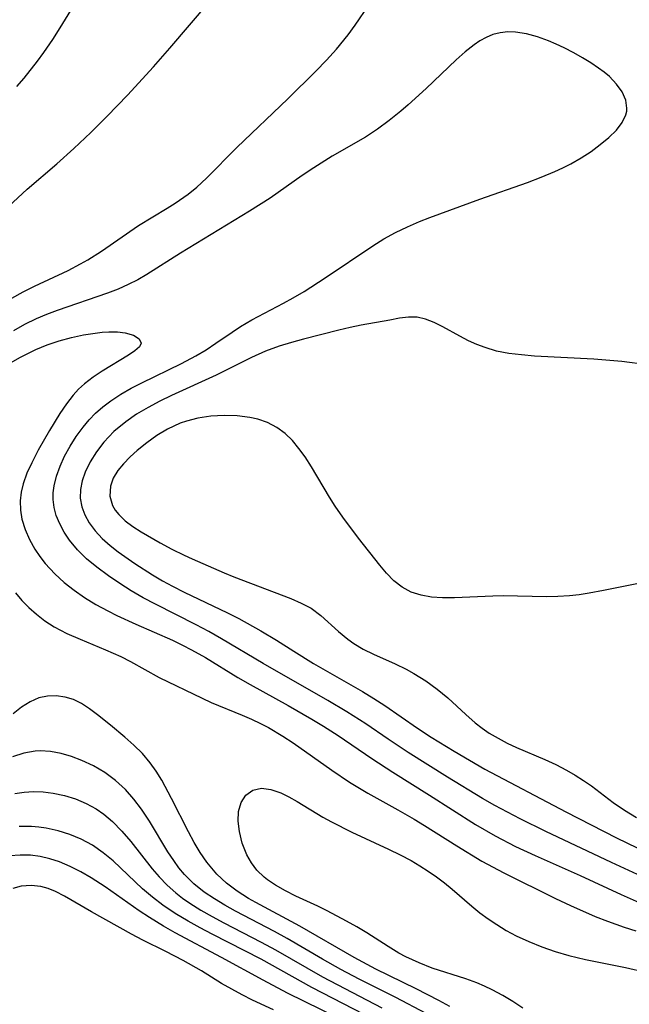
# Model space of a CAD drawing. Header units: metres. Extents: x 1073367 to 1082519, y 1569854 to 1574957.
# Tile 941 of 1056: x 1079137 to 1079216, y 1573398 to 1573526. Entities that reach past the tile are written whole.
import ezdxf

# ---------------------------------------------------------------- set-up
doc = ezdxf.new("R2010")
doc.units = ezdxf.units.M
doc.layers.add('CGG_CurvaNivelLidar_v1', color=253, linetype='Continuous', lineweight=30)

msp = doc.modelspace()

# ---------------------------------------------------------------- linework, layer by layer
at = {"layer": 'CGG_CurvaNivelLidar_v1'}
for p, q in [((1079142.0779, 1573525.0266, 72.5), (1079145.6732, 1573530.9229, 72.5)), ((1079156.3866, 1573522.3872, 72), (1079161.5053, 1573528.3784, 72)), ((1079180.516, 1573525.3977, 71.5), (1079182.2576, 1573527.9862, 71.5)), ((1079179.5854, 1573524.1426, 71.5), (1079180.516, 1573525.3977, 71.5)), ((1079141.1243, 1573523.5361, 72.5), (1079142.0779, 1573525.0266, 72.5)), ((1079178.0587, 1573522.2879, 71.5), (1079179.5854, 1573524.1426, 71.5)), ((1079198.4237, 1573524.1732, 71), (1079197.527, 1573523.7977, 71)), ((1079199.3512, 1573524.4164, 71), (1079198.4237, 1573524.1732, 71)), ((1079200.3501, 1573524.5167, 71), (1079199.3512, 1573524.4164, 71)), ((1079201.3741, 1573524.4788, 71), (1079200.3501, 1573524.5167, 71)), ((1079202.7804, 1573524.2499, 71), (1079201.3741, 1573524.4788, 71)), ((1079204.2069, 1573523.8578, 71), (1079202.7804, 1573524.2499, 71)), ((1079205.6396, 1573523.3372, 71), (1079204.2069, 1573523.8578, 71)), ((1079139.9582, 1573521.8299, 72.5), (1079141.1243, 1573523.5361, 72.5)), ((1079195.9709, 1573522.8378, 71), (1079194.7952, 1573521.9107, 71)), ((1079196.7393, 1573523.3565, 71), (1079195.9709, 1573522.8378, 71)), ((1079197.527, 1573523.7977, 71), (1079196.7393, 1573523.3565, 71)), ((1079206.663, 1573522.9002, 71), (1079205.6396, 1573523.3372, 71)), ((1079207.6784, 1573522.4223, 71), (1079206.663, 1573522.9002, 71)), ((1079139.1467, 1573520.7148, 72.5), (1079139.9582, 1573521.8299, 72.5)), ((1079154.2658, 1573519.9813, 72), (1079156.3866, 1573522.3872, 72)), ((1079176.7466, 1573520.8364, 71.5), (1079178.0587, 1573522.2879, 71.5)), ((1079194.7952, 1573521.9107, 71), (1079193.6335, 1573520.8802, 71)), ((1079208.9365, 1573521.7784, 71), (1079207.6784, 1573522.4223, 71)), ((1079210.0664, 1573521.1526, 71), (1079208.9365, 1573521.7784, 71)), ((1079137.399, 1573518.4993, 72.5), (1079139.1467, 1573520.7148, 72.5)), ((1079175.3903, 1573519.4203, 71.5), (1079176.7466, 1573520.8364, 71.5)), ((1079193.6335, 1573520.8802, 71), (1079189.7375, 1573517.1569, 71)), ((1079211.1552, 1573520.4978, 71), (1079210.0664, 1573521.1526, 71)), ((1079212.1856, 1573519.8136, 71), (1079211.1552, 1573520.4978, 71)), ((1079150.8474, 1573516.2717, 72), (1079154.2658, 1573519.9813, 72)), ((1079171.7416, 1573515.7935, 71.5), (1079175.3903, 1573519.4203, 71.5)), ((1079212.9142, 1573519.2735, 71), (1079212.1856, 1573519.8136, 71)), ((1079213.5849, 1573518.7069, 71), (1079212.9142, 1573519.2735, 71)), ((1079136.4615, 1573517.404, 72.5), (1079137.399, 1573518.4993, 72.5)), ((1079214.5153, 1573517.7272, 71), (1079213.5849, 1573518.7069, 71)), ((1079215.2343, 1573516.6895, 71), (1079214.5153, 1573517.7272, 71)), ((1079148.2264, 1573513.5484, 72), (1079150.8474, 1573516.2717, 72)), ((1079189.7375, 1573517.1569, 71), (1079187.4067, 1573515.0207, 71)), ((1079215.7044, 1573515.6249, 71), (1079215.2343, 1573516.6895, 71)), ((1079165.0844, 1573509.4532, 71.5), (1079171.7416, 1573515.7935, 71.5)), ((1079187.4067, 1573515.0207, 71), (1079186.4272, 1573514.1789, 71)), ((1079215.8722, 1573514.5626, 71), (1079215.7044, 1573515.6249, 71)), ((1079186.4272, 1573514.1789, 71), (1079184.9413, 1573512.982, 71)), ((1079215.2596, 1573512.7124, 71), (1079215.7431, 1573513.7284, 71)), ((1079215.7431, 1573513.7284, 71), (1079215.8445, 1573514.18, 71)), ((1079215.8445, 1573514.18, 71), (1079215.8722, 1573514.5626, 71)), ((1079146.0868, 1573511.4101, 72), (1079148.2264, 1573513.5484, 72)), ((1079184.9413, 1573512.982, 71), (1079183.4131, 1573511.8568, 71)), ((1079214.4969, 1573511.7284, 71), (1079215.2596, 1573512.7124, 71)), ((1079143.8944, 1573509.3282, 72), (1079146.0868, 1573511.4101, 72)), ((1079183.4131, 1573511.8568, 71), (1079181.8401, 1573510.8186, 71)), ((1079213.5248, 1573510.7708, 71), (1079214.4969, 1573511.7284, 71)), ((1079181.8401, 1573510.8186, 71), (1079177.5131, 1573508.3185, 71)), ((1079211.2057, 1573508.957, 71), (1079212.3979, 1573509.8353, 71)), ((1079212.3979, 1573509.8353, 71), (1079213.5248, 1573510.7708, 71)), ((1079141.6659, 1573507.3511, 72), (1079143.8944, 1573509.3282, 72)), ((1079161.1242, 1573505.4485, 71.5), (1079165.0844, 1573509.4532, 71.5)), ((1079209.9264, 1573508.1139, 71), (1079211.2057, 1573508.957, 71)), ((1079137.8193, 1573504.0308, 72), (1079141.6659, 1573507.3511, 72)), ((1079177.5131, 1573508.3185, 71), (1079175.1234, 1573506.826, 71)), ((1079207.5466, 1573506.8012, 71), (1079208.5692, 1573507.3254, 71)), ((1079208.5692, 1573507.3254, 71), (1079209.9264, 1573508.1139, 71)), ((1079175.1234, 1573506.826, 71), (1079173.611, 1573505.8019, 71)), ((1079204.7215, 1573505.5797, 71), (1079206.4926, 1573506.3125, 71)), ((1079206.4926, 1573506.3125, 71), (1079207.5466, 1573506.8012, 71)), ((1079159.8835, 1573504.3078, 71.5), (1079161.1242, 1573505.4485, 71.5)), ((1079173.611, 1573505.8019, 71), (1079169.442, 1573502.8702, 71)), ((1079196.72, 1573502.7249, 71), (1079202.9086, 1573504.9033, 71)), ((1079202.9086, 1573504.9033, 71), (1079204.7215, 1573505.5797, 71)), ((1079135.3639, 1573501.754, 72), (1079137.8193, 1573504.0308, 72)), ((1079157.0506, 1573502.1886, 71.5), (1079158.7482, 1573503.3879, 71.5)), ((1079158.7482, 1573503.3879, 71.5), (1079159.8835, 1573504.3078, 71.5)), ((1079156.0368, 1573501.5419, 71.5), (1079157.0506, 1573502.1886, 71.5)), ((1079169.442, 1573502.8702, 71), (1079166.753, 1573501.1637, 71)), ((1079190.1991, 1573500.345, 71), (1079196.72, 1573502.7249, 71)), ((1079152.3131, 1573499.2861, 71.5), (1079156.0368, 1573501.5419, 71.5)), ((1079166.753, 1573501.1637, 71), (1079157.7518, 1573495.6846, 71)), ((1079187.2875, 1573499.1364, 71), (1079188.8629, 1573499.8247, 71)), ((1079188.8629, 1573499.8247, 71), (1079190.1991, 1573500.345, 71)), ((1079147.477, 1573495.9677, 71.5), (1079152.3131, 1573499.2861, 71.5)), ((1079184.2443, 1573497.5441, 71), (1079185.7469, 1573498.3759, 71)), ((1079185.7469, 1573498.3759, 71), (1079187.2875, 1573499.1364, 71)), ((1079182.7876, 1573496.6477, 71), (1079184.2443, 1573497.5441, 71)), ((1079145.707, 1573494.8492, 71.5), (1079147.477, 1573495.9677, 71.5)), ((1079157.7518, 1573495.6846, 71), (1079153.3915, 1573492.9279, 71)), ((1079176.6057, 1573492.4638, 71), (1079182.7876, 1573496.6477, 71)), ((1079144.7308, 1573494.2861, 71.5), (1079145.707, 1573494.8492, 71.5)), ((1079138.7794, 1573491.4059, 71.5), (1079143.1279, 1573493.4544, 71.5)), ((1079143.1279, 1573493.4544, 71.5), (1079144.7308, 1573494.2861, 71.5)), ((1079152.1879, 1573492.2337, 71), (1079150.9566, 1573491.5985, 71)), ((1079153.3915, 1573492.9279, 71), (1079152.1879, 1573492.2337, 71)), ((1079173.837, 1573490.709, 71), (1079176.6057, 1573492.4638, 71)), ((1079135.7954, 1573489.8351, 71.5), (1079137.273, 1573490.6423, 71.5)), ((1079137.273, 1573490.6423, 71.5), (1079138.7794, 1573491.4059, 71.5)), ((1079149.6319, 1573491.0114, 71), (1079148.2763, 1573490.4848, 71)), ((1079150.9566, 1573491.5985, 71), (1079149.6319, 1573491.0114, 71)), ((1079172.4299, 1573489.8851, 71), (1079173.837, 1573490.709, 71)), ((1079148.2763, 1573490.4848, 71), (1079141.6995, 1573488.2278, 71)), ((1079171.1597, 1573489.1866, 71), (1079172.4299, 1573489.8851, 71)), ((1079141.6995, 1573488.2278, 71), (1079140.3286, 1573487.7073, 71)), ((1079167.0612, 1573487.012, 71), (1079171.1597, 1573489.1866, 71)), ((1079138.9823, 1573487.1362, 71), (1079137.4754, 1573486.4001, 71)), ((1079140.3286, 1573487.7073, 71), (1079138.9823, 1573487.1362, 71)), ((1079165.5555, 1573486.1274, 71), (1079167.0612, 1573487.012, 71)), ((1079185.0241, 1573486.969, 71.5), (1079181.2584, 1573486.3168, 71.5)), ((1079186.255, 1573487.2101, 71.5), (1079185.0241, 1573486.969, 71.5)), ((1079187.4209, 1573487.3809, 71.5), (1079186.255, 1573487.2101, 71.5)), ((1079188.5563, 1573487.3736, 71.5), (1079187.4209, 1573487.3809, 71.5)), ((1079189.6502, 1573487.1205, 71.5), (1079188.5563, 1573487.3736, 71.5)), ((1079190.7594, 1573486.671, 71.5), (1079189.6502, 1573487.1205, 71.5)), ((1079191.8971, 1573486.0942, 71.5), (1079190.7594, 1573486.671, 71.5)), ((1079137.4754, 1573486.4001, 71), (1079136.0153, 1573485.5819, 71)), ((1079146.6387, 1573485.2943, 70.5), (1079147.5626, 1573485.3925, 70.5)), ((1079147.5626, 1573485.3925, 70.5), (1079148.4493, 1573485.4455, 70.5)), ((1079148.4493, 1573485.4455, 70.5), (1079149.5567, 1573485.4365, 70.5)), ((1079149.5567, 1573485.4365, 70.5), (1079150.5496, 1573485.3252, 70.5)), ((1079162.3686, 1573483.9609, 71), (1079164.4833, 1573485.4238, 71)), ((1079164.4833, 1573485.4238, 71), (1079165.5555, 1573486.1274, 71)), ((1079178.3592, 1573485.6711, 71.5), (1079173.7892, 1573484.5069, 71.5)), ((1079179.8236, 1573486.0167, 71.5), (1079178.3592, 1573485.6711, 71.5)), ((1079181.2584, 1573486.3168, 71.5), (1079179.8236, 1573486.0167, 71.5)), ((1079194.1017, 1573484.8926, 71.5), (1079191.8971, 1573486.0942, 71.5)), ((1079140.4192, 1573483.7641, 70.5), (1079141.9862, 1573484.2936, 70.5)), ((1079141.9862, 1573484.2936, 70.5), (1079143.5608, 1573484.722, 70.5)), ((1079143.5608, 1573484.722, 70.5), (1079145.1202, 1573485.0557, 70.5)), ((1079145.1202, 1573485.0557, 70.5), (1079146.6387, 1573485.2943, 70.5)), ((1079150.5496, 1573485.3252, 70.5), (1079151.6559, 1573485.0017, 70.5)), ((1079151.6559, 1573485.0017, 70.5), (1079152.3944, 1573484.5325, 70.5)), ((1079152.3944, 1573484.5325, 70.5), (1079152.6452, 1573483.9778, 70.5)), ((1079173.7892, 1573484.5069, 71.5), (1079172.1962, 1573484.0637, 71.5)), ((1079195.2637, 1573484.2965, 71.5), (1079194.1017, 1573484.8926, 71.5)), ((1079196.3123, 1573483.8151, 71.5), (1079195.2637, 1573484.2965, 71.5)), ((1079136.9376, 1573482.1407, 70.5), (1079138.926, 1573483.1429, 70.5)), ((1079138.926, 1573483.1429, 70.5), (1079140.4192, 1573483.7641, 70.5)), ((1079151.8289, 1573482.9607, 70.5), (1079151.0054, 1573482.4063, 70.5)), ((1079152.406, 1573483.4826, 70.5), (1079151.8289, 1573482.9607, 70.5)), ((1079152.6452, 1573483.9778, 70.5), (1079152.406, 1573483.4826, 70.5)), ((1079159.7641, 1573482.327, 71), (1079161.0868, 1573483.121, 71)), ((1079161.0868, 1573483.121, 71), (1079162.3686, 1573483.9609, 71)), ((1079168.8198, 1573482.9149, 71.5), (1079167.0075, 1573482.1131, 71.5)), ((1079170.6133, 1573483.5715, 71.5), (1079168.8198, 1573482.9149, 71.5)), ((1079172.1962, 1573484.0637, 71.5), (1079170.6133, 1573483.5715, 71.5)), ((1079197.3977, 1573483.3916, 71.5), (1079196.3123, 1573483.8151, 71.5)), ((1079198.8948, 1573482.9508, 71.5), (1079197.3977, 1573483.3916, 71.5)), ((1079200.4787, 1573482.6463, 71.5), (1079198.8948, 1573482.9508, 71.5)), ((1079134.1875, 1573480.6436, 70.5), (1079136.9376, 1573482.1407, 70.5)), ((1079151.0054, 1573482.4063, 70.5), (1079147.5725, 1573480.3361, 70.5)), ((1079157.9127, 1573481.3403, 71), (1079159.7641, 1573482.327, 71)), ((1079167.0075, 1573482.1131, 71.5), (1079162.3936, 1573479.8205, 71.5)), ((1079202.1292, 1573482.4401, 71.5), (1079200.4787, 1573482.6463, 71.5)), ((1079203.818, 1573482.3015, 71.5), (1079202.1292, 1573482.4401, 71.5)), ((1079211.5478, 1573481.892, 71.5), (1079203.818, 1573482.3015, 71.5)), ((1079215.1951, 1573481.5807, 71.5), (1079211.5478, 1573481.892, 71.5)), ((1079218.562, 1573481.1526, 71.5), (1079215.1951, 1573481.5807, 71.5)), ((1079147.5725, 1573480.3361, 70.5), (1079146.3802, 1573479.5372, 70.5)), ((1079152.7463, 1573478.8283, 71), (1079157.9127, 1573481.3403, 71)), ((1079146.3802, 1573479.5372, 70.5), (1079145.245, 1573478.6731, 70.5)), ((1079162.3936, 1573479.8205, 71.5), (1079156.5918, 1573477.1776, 71.5)), ((1079144.4636, 1573477.9689, 70.5), (1079143.7765, 1573477.2069, 70.5)), ((1079145.245, 1573478.6731, 70.5), (1079144.4636, 1573477.9689, 70.5)), ((1079149.9957, 1573477.31, 71), (1079151.3504, 1573478.0938, 71)), ((1079151.3504, 1573478.0938, 71), (1079152.7463, 1573478.8283, 71)), ((1079143.7765, 1573477.2069, 70.5), (1079142.9078, 1573476.0675, 70.5)), ((1079147.6676, 1573475.6873, 71), (1079148.6996, 1573476.463, 71)), ((1079148.6996, 1573476.463, 71), (1079149.9957, 1573477.31, 71)), ((1079155.0864, 1573476.439, 71.5), (1079153.5425, 1573475.6086, 71.5)), ((1079156.5918, 1573477.1776, 71.5), (1079155.0864, 1573476.439, 71.5)), ((1079142.9078, 1573476.0675, 70.5), (1079142.0731, 1573474.8283, 70.5)), ((1079146.707, 1573474.8436, 71), (1079147.6676, 1573475.6873, 71)), ((1079153.5425, 1573475.6086, 71.5), (1079152.055, 1573474.715, 71.5)), ((1079142.0731, 1573474.8283, 70.5), (1079140.6971, 1573472.5943, 70.5)), ((1079145.0963, 1573473.0417, 71), (1079145.8695, 1573473.9707, 71)), ((1079145.8695, 1573473.9707, 71), (1079146.707, 1573474.8436, 71)), ((1079152.055, 1573474.715, 71.5), (1079150.6438, 1573473.748, 71.5)), ((1079158.5227, 1573473.8275, 72), (1079157.7116, 1573473.5374, 72)), ((1079160.0094, 1573474.2241, 72), (1079158.5227, 1573473.8275, 72)), ((1079161.7223, 1573474.4841, 72), (1079160.0094, 1573474.2241, 72)), ((1079163.4427, 1573474.5702, 72), (1079161.7223, 1573474.4841, 72)), ((1079165.1418, 1573474.5028, 72), (1079163.4427, 1573474.5702, 72)), ((1079166.7898, 1573474.2885, 72), (1079165.1418, 1573474.5028, 72)), ((1079167.8279, 1573474.0598, 72), (1079166.7898, 1573474.2885, 72)), ((1079169.0989, 1573473.6209, 72), (1079167.8279, 1573474.0598, 72)), ((1079140.6971, 1573472.5943, 70.5), (1079139.2362, 1573470.0243, 70.5)), ((1079144.1998, 1573471.8172, 71), (1079145.0963, 1573473.0417, 71)), ((1079150.6438, 1573473.748, 71.5), (1079149.0808, 1573472.4611, 71.5)), ((1079156.071, 1573472.7764, 72), (1079154.679, 1573471.9352, 72)), ((1079157.7116, 1573473.5374, 72), (1079156.071, 1573472.7764, 72)), ((1079170.2956, 1573472.995, 72), (1079169.0989, 1573473.6209, 72)), ((1079171.393, 1573472.1914, 72), (1079170.2956, 1573472.995, 72)), ((1079143.3872, 1573470.544, 71), (1079144.1998, 1573471.8172, 71)), ((1079149.0808, 1573472.4611, 71.5), (1079147.7707, 1573471.0889, 71.5)), ((1079154.679, 1573471.9352, 72), (1079153.3694, 1573470.9932, 72)), ((1079172.325, 1573471.2842, 72), (1079171.393, 1573472.1914, 72)), ((1079173.1775, 1573470.2597, 72), (1079172.325, 1573471.2842, 72)), ((1079139.2362, 1573470.0243, 70.5), (1079138.3935, 1573468.3859, 70.5)), ((1079142.669, 1573469.2347, 71), (1079143.3872, 1573470.544, 71)), ((1079147.7707, 1573471.0889, 71.5), (1079146.8078, 1573469.8332, 71.5)), ((1079152.1414, 1573469.995, 72), (1079151.1923, 1573469.1468, 72)), ((1079153.3694, 1573470.9932, 72), (1079152.1414, 1573469.995, 72)), ((1079173.9726, 1573469.1479, 72), (1079173.1775, 1573470.2597, 72)), ((1079142.0854, 1573467.9572, 71), (1079142.669, 1573469.2347, 71)), ((1079146.8078, 1573469.8332, 71.5), (1079145.9933, 1573468.5218, 71.5)), ((1079151.1923, 1573469.1468, 72), (1079150.3354, 1573468.2771, 72)), ((1079174.7937, 1573467.8706, 72), (1079173.9726, 1573469.1479, 72)), ((1079138.3935, 1573468.3859, 70.5), (1079137.7762, 1573467.031, 70.5)), ((1079141.6237, 1573466.6659, 71), (1079142.0854, 1573467.9572, 71)), ((1079145.9933, 1573468.5218, 71.5), (1079145.3474, 1573467.1745, 71.5)), ((1079150.3354, 1573468.2771, 72), (1079149.6071, 1573467.3748, 72)), ((1079177.1409, 1573463.921, 72), (1079174.7937, 1573467.8706, 72)), ((1079137.7762, 1573467.031, 70.5), (1079137.2843, 1573465.6663, 70.5)), ((1079141.3105, 1573465.37, 71), (1079141.6237, 1573466.6659, 71)), ((1079145.3474, 1573467.1745, 71.5), (1079144.9608, 1573466.0362, 71.5)), ((1079149.0159, 1573466.3711, 72), (1079148.6443, 1573465.3423, 72)), ((1079149.6071, 1573467.3748, 72), (1079149.0159, 1573466.3711, 72)), ((1079137.2843, 1573465.6663, 70.5), (1079137.0177, 1573464.5468, 70.5)), ((1079141.2008, 1573464.4979, 71), (1079141.3105, 1573465.37, 71)), ((1079144.7389, 1573464.8961, 71.5), (1079144.7143, 1573463.7653, 71.5)), ((1079144.9608, 1573466.0362, 71.5), (1079144.7389, 1573464.8961, 71.5)), ((1079148.6443, 1573465.3423, 72), (1079148.5445, 1573464.0588, 72)), ((1079137.0177, 1573464.5468, 70.5), (1079136.8916, 1573463.4183, 70.5)), ((1079141.1884, 1573463.6302, 71), (1079141.2008, 1573464.4979, 71)), ((1079141.3198, 1573462.5748, 71), (1079141.1884, 1573463.6302, 71)), ((1079144.7143, 1573463.7653, 71.5), (1079144.9105, 1573462.6669, 71.5)), ((1079148.5445, 1573464.0588, 72), (1079148.8993, 1573462.8422, 72)), ((1079177.8745, 1573462.7472, 72), (1079177.1409, 1573463.921, 72)), ((1079136.8916, 1573463.4183, 70.5), (1079136.9262, 1573462.2331, 70.5)), ((1079141.5958, 1573461.5338, 71), (1079141.3198, 1573462.5748, 71)), ((1079144.9105, 1573462.6669, 71.5), (1079145.3058, 1573461.598, 71.5)), ((1079148.8993, 1573462.8422, 72), (1079149.2588, 1573462.2297, 72)), ((1079178.8698, 1573461.2894, 72), (1079177.8745, 1573462.7472, 72)), ((1079136.9262, 1573462.2331, 70.5), (1079137.1217, 1573461.0566, 70.5)), ((1079137.1217, 1573461.0566, 70.5), (1079137.528, 1573459.7217, 70.5)), ((1079142.0369, 1573460.4226, 71), (1079141.5958, 1573461.5338, 71)), ((1079145.3058, 1573461.598, 71.5), (1079145.8744, 1573460.5696, 71.5)), ((1079149.2588, 1573462.2297, 72), (1079149.72, 1573461.6482, 72)), ((1079149.72, 1573461.6482, 72), (1079150.563, 1573460.8431, 72)), ((1079180.9182, 1573458.5647, 72), (1079178.8698, 1573461.2894, 72)), ((1079137.528, 1573459.7217, 70.5), (1079138.0977, 1573458.4184, 70.5)), ((1079142.6095, 1573459.3434, 71), (1079142.0369, 1573460.4226, 71)), ((1079145.8744, 1573460.5696, 71.5), (1079146.6497, 1573459.5258, 71.5)), ((1079150.563, 1573460.8431, 72), (1079151.5551, 1573460.0932, 72)), ((1079151.5551, 1573460.0932, 72), (1079152.6571, 1573459.382, 72)), ((1079143.305, 1573458.3076, 71), (1079142.6095, 1573459.3434, 71)), ((1079146.6497, 1573459.5258, 71.5), (1079147.5673, 1573458.5384, 71.5)), ((1079147.5673, 1573458.5384, 71.5), (1079148.5997, 1573457.606, 71.5)), ((1079152.6571, 1573459.382, 72), (1079155.1162, 1573457.972, 72)), ((1079183.6904, 1573455.0468, 72), (1079180.9182, 1573458.5647, 72)), ((1079138.0977, 1573458.4184, 70.5), (1079138.8047, 1573457.1535, 70.5)), ((1079138.8047, 1573457.1535, 70.5), (1079139.4361, 1573456.2061, 70.5)), ((1079144.3522, 1573457.0675, 71), (1079143.305, 1573458.3076, 71)), ((1079148.5997, 1573457.606, 71.5), (1079149.6264, 1573456.7977, 71.5)), ((1079155.1162, 1573457.972, 72), (1079156.6503, 1573457.1535, 72)), ((1079156.6503, 1573457.1535, 72), (1079158.2293, 1573456.3732, 72)), ((1079139.4361, 1573456.2061, 70.5), (1079140.1388, 1573455.2951, 70.5)), ((1079145.5458, 1573455.9022, 71), (1079144.3522, 1573457.0675, 71)), ((1079146.8502, 1573454.8006, 71), (1079145.5458, 1573455.9022, 71)), ((1079149.6264, 1573456.7977, 71.5), (1079151.8136, 1573455.2577, 71.5)), ((1079158.2293, 1573456.3732, 72), (1079159.2612, 1573455.901, 72)), ((1079159.2612, 1573455.901, 72), (1079163.4389, 1573454.0421, 72)), ((1079140.1388, 1573455.2951, 70.5), (1079141.4152, 1573453.9168, 70.5)), ((1079148.3799, 1573453.6558, 71), (1079146.8502, 1573454.8006, 71)), ((1079151.8136, 1573455.2577, 71.5), (1079154.112, 1573453.7899, 71.5)), ((1079184.5623, 1573454.0295, 72), (1079183.6904, 1573455.0468, 72)), ((1079141.4152, 1573453.9168, 70.5), (1079142.62, 1573452.8182, 70.5)), ((1079149.8448, 1573452.6652, 71), (1079148.3799, 1573453.6558, 71)), ((1079154.112, 1573453.7899, 71.5), (1079155.4118, 1573453.0325, 71.5)), ((1079163.4389, 1573454.0421, 72), (1079164.6966, 1573453.5283, 72)), ((1079164.6966, 1573453.5283, 72), (1079172.116, 1573450.7071, 72)), ((1079185.5384, 1573453.0285, 72), (1079184.5623, 1573454.0295, 72)), ((1079142.62, 1573452.8182, 70.5), (1079143.9104, 1573451.7918, 70.5)), ((1079151.3581, 1573451.7203, 71), (1079149.8448, 1573452.6652, 71)), ((1079155.4118, 1573453.0325, 71.5), (1079156.7396, 1573452.3104, 71.5)), ((1079156.7396, 1573452.3104, 71.5), (1079158.2425, 1573451.5482, 71.5)), ((1079186.5939, 1573452.1897, 72), (1079185.5384, 1573453.0285, 72)), ((1079187.778, 1573451.5598, 72), (1079186.5939, 1573452.1897, 72)), ((1079219.5713, 1573453.0979, 72), (1079212.8368, 1573451.7405, 72)), ((1079136.2791, 1573451.4626, 70), (1079137.13, 1573450.4715, 70)), ((1079143.9104, 1573451.7918, 70.5), (1079145.2767, 1573450.8432, 70.5)), ((1079145.2767, 1573450.8432, 70.5), (1079146.7537, 1573449.9517, 70.5)), ((1079152.9082, 1573450.8175, 71), (1079151.3581, 1573451.7203, 71)), ((1079154.4878, 1573449.956, 71), (1079152.9082, 1573450.8175, 71)), ((1079158.2425, 1573451.5482, 71.5), (1079163.8999, 1573448.8495, 71.5)), ((1079189.0727, 1573451.1357, 72), (1079187.778, 1573451.5598, 72)), ((1079190.4295, 1573450.9002, 72), (1079189.0727, 1573451.1357, 72)), ((1079191.8486, 1573450.805, 72), (1079190.4295, 1573450.9002, 72)), ((1079193.4424, 1573450.8124, 72), (1079191.8486, 1573450.805, 72)), ((1079198.4203, 1573451.0372, 72), (1079193.4424, 1573450.8124, 72)), ((1079199.7399, 1573451.0473, 72), (1079198.4203, 1573451.0372, 72)), ((1079205.4006, 1573450.9268, 72), (1079199.7399, 1573451.0473, 72)), ((1079206.8947, 1573450.9668, 72), (1079205.4006, 1573450.9268, 72)), ((1079208.39, 1573451.0703, 72), (1079206.8947, 1573450.9668, 72)), ((1079209.6621, 1573451.2126, 72), (1079208.39, 1573451.0703, 72)), ((1079210.9323, 1573451.3984, 72), (1079209.6621, 1573451.2126, 72)), ((1079212.8368, 1573451.7405, 72), (1079210.9323, 1573451.3984, 72)), ((1079137.13, 1573450.4715, 70), (1079138.0351, 1573449.5328, 70)), ((1079138.0351, 1573449.5328, 70), (1079138.9989, 1573448.659, 70)), ((1079146.7537, 1573449.9517, 70.5), (1079148.2826, 1573449.1248, 70.5)), ((1079159.8097, 1573447.2727, 71), (1079154.4878, 1573449.956, 71)), ((1079172.116, 1573450.7071, 72), (1079173.4836, 1573450.124, 72)), ((1079173.4836, 1573450.124, 72), (1079174.7475, 1573449.4411, 72)), ((1079138.9989, 1573448.659, 70), (1079140.1184, 1573447.797, 70)), ((1079148.2826, 1573449.1248, 70.5), (1079149.4905, 1573448.5143, 70.5)), ((1079149.4905, 1573448.5143, 70.5), (1079151.9493, 1573447.3609, 70.5)), ((1079163.8999, 1573448.8495, 71.5), (1079165.3559, 1573448.0985, 71.5)), ((1079174.7475, 1573449.4411, 72), (1079176.0168, 1573448.5098, 72)), ((1079176.0168, 1573448.5098, 72), (1079178.3374, 1573446.4009, 72)), ((1079140.1184, 1573447.797, 70), (1079141.3073, 1573447.0324, 70)), ((1079141.3073, 1573447.0324, 70), (1079142.9758, 1573446.1637, 70)), ((1079151.9493, 1573447.3609, 70.5), (1079156.6986, 1573445.277, 70.5)), ((1079161.4583, 1573446.4031, 71), (1079159.8097, 1573447.2727, 71)), ((1079165.3559, 1573448.0985, 71.5), (1079168.2041, 1573446.5081, 71.5)), ((1079142.9758, 1573446.1637, 70), (1079144.7111, 1573445.4023, 70)), ((1079163.1148, 1573445.4691, 71), (1079161.4583, 1573446.4031, 71)), ((1079168.2041, 1573446.5081, 71.5), (1079170.2612, 1573445.2752, 71.5)), ((1079178.3374, 1573446.4009, 72), (1079179.5314, 1573445.4014, 72)), ((1079144.7111, 1573445.4023, 70), (1079148.0136, 1573444.0336, 70)), ((1079156.6986, 1573445.277, 70.5), (1079158.0073, 1573444.6528, 70.5)), ((1079158.0073, 1573444.6528, 70.5), (1079159.2056, 1573444.0384, 70.5)), ((1079168.5322, 1573442.231, 71), (1079163.1148, 1573445.4691, 71)), ((1079170.2612, 1573445.2752, 71.5), (1079172.5073, 1573443.8353, 71.5)), ((1079179.5314, 1573445.4014, 72), (1079180.304, 1573444.8586, 72)), ((1079180.304, 1573444.8586, 72), (1079181.551, 1573444.134, 72)), ((1079148.0136, 1573444.0336, 70), (1079149.9858, 1573443.1473, 70)), ((1079149.9858, 1573443.1473, 70), (1079151.2418, 1573442.5224, 70)), ((1079159.2056, 1573444.0384, 70.5), (1079161.0017, 1573443.0251, 70.5)), ((1079172.5073, 1573443.8353, 71.5), (1079175.0752, 1573442.2548, 71.5)), ((1079181.551, 1573444.134, 72), (1079182.8891, 1573443.4807, 72)), ((1079182.8891, 1573443.4807, 72), (1079185.703, 1573442.2152, 72)), ((1079151.2418, 1573442.5224, 70), (1079154.9836, 1573440.4276, 70)), ((1079161.0017, 1573443.0251, 70.5), (1079165.2113, 1573440.4443, 70.5)), ((1079176.9187, 1573437.4372, 71), (1079168.5322, 1573442.231, 71)), ((1079175.0752, 1573442.2548, 71.5), (1079181.4611, 1573438.5812, 71.5)), ((1079185.703, 1573442.2152, 72), (1079187.1168, 1573441.5172, 72)), ((1079187.1168, 1573441.5172, 72), (1079188.1375, 1573440.9458, 72)), ((1079188.1375, 1573440.9458, 72), (1079189.6777, 1573439.9767, 72)), ((1079154.9836, 1573440.4276, 70), (1079160.5955, 1573437.7195, 70)), ((1079165.2113, 1573440.4443, 70.5), (1079166.8428, 1573439.5038, 70.5)), ((1079166.8428, 1573439.5038, 70.5), (1079171.7667, 1573436.7621, 70.5)), ((1079189.6777, 1573439.9767, 72), (1079191.1616, 1573438.9144, 72)), ((1079140.4396, 1573438.0011, 70), (1079139.3148, 1573437.7591, 70)), ((1079141.5875, 1573438.0293, 70), (1079140.4396, 1573438.0011, 70)), ((1079142.7346, 1573437.8695, 70), (1079141.5875, 1573438.0293, 70)), ((1079181.4611, 1573438.5812, 71.5), (1079182.908, 1573437.702, 71.5)), ((1079191.1616, 1573438.9144, 72), (1079192.57, 1573437.7642, 72)), ((1079138.1753, 1573437.2555, 70), (1079137.0699, 1573436.5488, 70)), ((1079139.3148, 1573437.7591, 70), (1079138.1753, 1573437.2555, 70)), ((1079143.8155, 1573437.5458, 70), (1079142.7346, 1573437.8695, 70)), ((1079144.8852, 1573437.0244, 70), (1079143.8155, 1573437.5458, 70)), ((1079145.9277, 1573436.3504, 70), (1079144.8852, 1573437.0244, 70)), ((1079160.5955, 1573437.7195, 70), (1079161.7665, 1573437.1804, 70)), ((1079161.7665, 1573437.1804, 70), (1079165.7933, 1573435.5246, 70)), ((1079171.7667, 1573436.7621, 70.5), (1079174.8615, 1573434.9861, 70.5)), ((1079179.4218, 1573435.9628, 71), (1079176.9187, 1573437.4372, 71)), ((1079182.908, 1573437.702, 71.5), (1079184.3494, 1573436.7592, 71.5)), ((1079184.3494, 1573436.7592, 71.5), (1079188.6123, 1573433.8174, 71.5)), ((1079192.57, 1573437.7642, 72), (1079194.907, 1573435.5882, 72)), ((1079137.0699, 1573436.5488, 70), (1079135.981, 1573435.7019, 70)), ((1079146.9627, 1573435.5732, 70), (1079145.9277, 1573436.3504, 70)), ((1079148.6463, 1573434.2099, 70), (1079146.9627, 1573435.5732, 70)), ((1079165.7933, 1573435.5246, 70), (1079166.9894, 1573434.998, 70)), ((1079181.8885, 1573434.3836, 71), (1079179.4218, 1573435.9628, 71)), ((1079194.907, 1573435.5882, 72), (1079196.1051, 1573434.5363, 72)), ((1079150.5033, 1573432.664, 70), (1079148.6463, 1573434.2099, 70)), ((1079166.9894, 1573434.998, 70), (1079168.1728, 1573434.431, 70)), ((1079168.1728, 1573434.431, 70), (1079169.1947, 1573433.8973, 70)), ((1079174.8615, 1573434.9861, 70.5), (1079176.3908, 1573434.0687, 70.5)), ((1079176.3908, 1573434.0687, 70.5), (1079178.2707, 1573432.8816, 70.5)), ((1079184.7817, 1573432.4009, 71), (1079181.8885, 1573434.3836, 71)), ((1079196.1051, 1573434.5363, 72), (1079197.0102, 1573433.8407, 72)), ((1079169.1947, 1573433.8973, 70), (1079171.0936, 1573432.7855, 70)), ((1079171.0936, 1573432.7855, 70), (1079172.4212, 1573431.9084, 70)), ((1079178.2707, 1573432.8816, 70.5), (1079182.6795, 1573429.8909, 70.5)), ((1079188.6123, 1573433.8174, 71.5), (1079190.3892, 1573432.6559, 71.5)), ((1079197.0102, 1573433.8407, 72), (1079197.9587, 1573433.1936, 72)), ((1079197.9587, 1573433.1936, 72), (1079199.1054, 1573432.5036, 72)), ((1079151.678, 1573431.6227, 70), (1079150.5033, 1573432.664, 70)), ((1079152.7961, 1573430.5201, 70), (1079151.678, 1573431.6227, 70)), ((1079172.4212, 1573431.9084, 70), (1079177.4452, 1573428.3411, 70)), ((1079187.4123, 1573430.6496, 71), (1079184.7817, 1573432.4009, 71)), ((1079190.3892, 1573432.6559, 71.5), (1079193.3773, 1573430.8181, 71.5)), ((1079199.1054, 1573432.5036, 72), (1079200.2763, 1573431.8893, 72)), ((1079200.2763, 1573431.8893, 72), (1079201.4802, 1573431.327, 72)), ((1079137.3613, 1573430.5597, 70.5), (1079135.9008, 1573430.1042, 70.5)), ((1079138.8249, 1573430.8223, 70.5), (1079137.3613, 1573430.5597, 70.5)), ((1079139.4954, 1573430.8585, 70.5), (1079138.8249, 1573430.8223, 70.5)), ((1079140.8541, 1573430.7795, 70.5), (1079139.4954, 1573430.8585, 70.5)), ((1079142.2133, 1573430.5294, 70.5), (1079140.8541, 1573430.7795, 70.5)), ((1079143.5657, 1573430.1395, 70.5), (1079142.2133, 1573430.5294, 70.5)), ((1079153.8205, 1573429.3289, 70), (1079152.7961, 1573430.5201, 70)), ((1079192.4971, 1573427.458, 71), (1079187.4123, 1573430.6496, 71)), ((1079193.3773, 1573430.8181, 71.5), (1079197.3766, 1573428.5043, 71.5)), ((1079201.4802, 1573431.327, 72), (1079205.1788, 1573429.7527, 72)), ((1079144.9032, 1573429.6335, 70.5), (1079143.5657, 1573430.1395, 70.5)), ((1079146.4471, 1573428.9057, 70.5), (1079144.9032, 1573429.6335, 70.5)), ((1079154.6043, 1573428.2173, 70), (1079153.8205, 1573429.3289, 70)), ((1079182.6795, 1573429.8909, 70.5), (1079185.4171, 1573428.0939, 70.5)), ((1079205.1788, 1573429.7527, 72), (1079206.6093, 1573429.0787, 72)), ((1079206.6093, 1573429.0787, 72), (1079208.0101, 1573428.3457, 72)), ((1079147.93, 1573428.0321, 70.5), (1079146.4471, 1573428.9057, 70.5)), ((1079149.3199, 1573427.0035, 70.5), (1079147.93, 1573428.0321, 70.5)), ((1079155.3185, 1573427.0397, 70), (1079154.6043, 1573428.2173, 70)), ((1079177.4452, 1573428.3411, 70), (1079179.7465, 1573426.8028, 70)), ((1079185.4171, 1573428.0939, 70.5), (1079190.1877, 1573425.1029, 70.5)), ((1079197.3766, 1573428.5043, 71.5), (1079207.9105, 1573422.9086, 71.5)), ((1079208.0101, 1573428.3457, 72), (1079209.1246, 1573427.7035, 72)), ((1079209.1246, 1573427.7035, 72), (1079210.2085, 1573427.0211, 72)), ((1079150.6006, 1573425.8222, 70.5), (1079149.3199, 1573427.0035, 70.5)), ((1079156.5904, 1573424.6749, 70), (1079155.3185, 1573427.0397, 70)), ((1079179.7465, 1573426.8028, 70), (1079180.8367, 1573426.1225, 70)), ((1079197.0766, 1573424.6706, 71), (1079192.4971, 1573427.458, 71)), ((1079210.2085, 1573427.0211, 72), (1079211.2563, 1573426.2975, 72)), ((1079136.2, 1573425.3187, 71), (1079137.4135, 1573425.486, 71)), ((1079137.4135, 1573425.486, 71), (1079138.6158, 1573425.5686, 71)), ((1079138.6158, 1573425.5686, 71), (1079139.8988, 1573425.5279, 71)), ((1079139.8988, 1573425.5279, 71), (1079141.1738, 1573425.3662, 71)), ((1079141.1738, 1573425.3662, 71), (1079142.6415, 1573425.0497, 71)), ((1079151.6778, 1573424.5989, 70.5), (1079150.6006, 1573425.8222, 70.5)), ((1079166.2557, 1573425.0815, 69.5), (1079167.1828, 1573425.7488, 69.5)), ((1079167.1828, 1573425.7488, 69.5), (1079168.3152, 1573426.0095, 69.5)), ((1079168.3152, 1573426.0095, 69.5), (1079169.5179, 1573425.8503, 69.5)), ((1079169.5179, 1573425.8503, 69.5), (1079170.809, 1573425.385, 69.5)), ((1079170.809, 1573425.385, 69.5), (1079171.8586, 1573424.8812, 69.5)), ((1079180.8367, 1573426.1225, 70), (1079182.124, 1573425.3682, 70)), ((1079182.124, 1573425.3682, 70), (1079186.0498, 1573423.2062, 70)), ((1079190.1877, 1573425.1029, 70.5), (1079196.1639, 1573421.27, 70.5)), ((1079211.2563, 1573426.2975, 72), (1079214.0805, 1573424.1503, 72)), ((1079142.6415, 1573425.0497, 71), (1079144.078, 1573424.6046, 71)), ((1079144.078, 1573424.6046, 71), (1079145.4667, 1573424.0302, 71)), ((1079145.4667, 1573424.0302, 71), (1079146.7882, 1573423.3176, 71)), ((1079152.6686, 1573423.2814, 70.5), (1079151.6778, 1573424.5989, 70.5)), ((1079158.8024, 1573420.3087, 70), (1079156.5904, 1573424.6749, 70)), ((1079165.3202, 1573422.9878, 69.5), (1079165.6529, 1573424.1467, 69.5)), ((1079165.6529, 1573424.1467, 69.5), (1079166.2557, 1573425.0815, 69.5)), ((1079171.8586, 1573424.8812, 69.5), (1079172.9397, 1573424.2875, 69.5)), ((1079172.9397, 1573424.2875, 69.5), (1079176.2986, 1573422.2336, 69.5)), ((1079198.6584, 1573423.7638, 71), (1079197.0766, 1573424.6706, 71)), ((1079214.0805, 1573424.1503, 72), (1079215.5543, 1573423.1404, 72)), ((1079146.7882, 1573423.3176, 71), (1079147.7979, 1573422.6247, 71)), ((1079147.7979, 1573422.6247, 71), (1079148.9209, 1573421.662, 71)), ((1079153.7156, 1573421.7128, 70.5), (1079152.6686, 1573423.2814, 70.5)), ((1079165.2615, 1573421.7201, 69.5), (1079165.3202, 1573422.9878, 69.5)), ((1079186.0498, 1573423.2062, 70), (1079188.1794, 1573421.9907, 70)), ((1079200.3021, 1573422.8705, 71), (1079198.6584, 1573423.7638, 71)), ((1079201.9639, 1573422.0099, 71), (1079200.3021, 1573422.8705, 71)), ((1079207.9105, 1573422.9086, 71.5), (1079214.4947, 1573419.5306, 71.5)), ((1079215.5543, 1573423.1404, 72), (1079217.0988, 1573422.2007, 72)), ((1079148.9209, 1573421.662, 71), (1079150.1357, 1573420.4063, 71)), ((1079156.1279, 1573417.7325, 70.5), (1079153.7156, 1573421.7128, 70.5)), ((1079165.4192, 1573420.368, 69.5), (1079165.2615, 1573421.7201, 69.5)), ((1079176.2986, 1573422.2336, 69.5), (1079177.4031, 1573421.618, 69.5)), ((1079177.4031, 1573421.618, 69.5), (1079180.0804, 1573420.2764, 69.5)), ((1079188.1794, 1573421.9907, 70), (1079189.5366, 1573421.1656, 70)), ((1079196.1639, 1573421.27, 70.5), (1079198.7259, 1573419.7837, 70.5)), ((1079205.3268, 1573420.3619, 71), (1079201.9639, 1573422.0099, 71)), ((1079138.3728, 1573421.0009, 71.5), (1079136.7733, 1573421.0045, 71.5)), ((1079139.3309, 1573420.922, 71.5), (1079138.3728, 1573421.0009, 71.5)), ((1079140.2802, 1573420.788, 71.5), (1079139.3309, 1573420.922, 71.5)), ((1079141.8374, 1573420.4554, 71.5), (1079140.2802, 1573420.788, 71.5)), ((1079143.355, 1573419.9886, 71.5), (1079141.8374, 1573420.4554, 71.5)), ((1079144.8182, 1573419.3807, 71.5), (1079143.355, 1573419.9886, 71.5)), ((1079150.1357, 1573420.4063, 71), (1079151.2856, 1573419.0517, 71)), ((1079159.5483, 1573418.9514, 70), (1079158.8024, 1573420.3087, 70)), ((1079165.8016, 1573418.8306, 69.5), (1079165.4192, 1573420.368, 69.5)), ((1079180.0804, 1573420.2764, 69.5), (1079184.8476, 1573418.0689, 69.5)), ((1079189.5366, 1573421.1656, 70), (1079193.7201, 1573418.5008, 70)), ((1079213.8548, 1573416.338, 71), (1079205.3268, 1573420.3619, 71)), ((1079146.3008, 1573418.5691, 71.5), (1079144.8182, 1573419.3807, 71.5)), ((1079151.2856, 1573419.0517, 71), (1079154.0832, 1573415.4922, 71)), ((1079160.3418, 1573417.6393, 70), (1079159.5483, 1573418.9514, 70)), ((1079166.4024, 1573417.3212, 69.5), (1079165.8016, 1573418.8306, 69.5)), ((1079198.7259, 1573419.7837, 70.5), (1079201.3634, 1573418.4338, 70.5)), ((1079214.4947, 1573419.5306, 71.5), (1079217.191, 1573418.2223, 71.5)), ((1079147.6984, 1573417.604, 71.5), (1079146.3008, 1573418.5691, 71.5)), ((1079148.9898, 1573416.5276, 71.5), (1079147.6984, 1573417.604, 71.5)), ((1079156.8724, 1573416.5874, 70.5), (1079156.1279, 1573417.7325, 70.5)), ((1079161.1943, 1573416.3887, 70), (1079160.3418, 1573417.6393, 70)), ((1079184.8476, 1573418.0689, 69.5), (1079186.3433, 1573417.3447, 69.5)), ((1079193.7201, 1573418.5008, 70), (1079196.9985, 1573416.5183, 70)), ((1079201.3634, 1573418.4338, 70.5), (1079203.9205, 1573417.2503, 70.5)), ((1079136.9016, 1573417.2909, 72), (1079135.5503, 1573417.1784, 72)), ((1079138.2451, 1573417.2709, 72), (1079136.9016, 1573417.2909, 72)), ((1079139.5129, 1573417.1113, 72), (1079138.2451, 1573417.2709, 72)), ((1079140.7637, 1573416.8244, 72), (1079139.5129, 1573417.1113, 72)), ((1079141.9934, 1573416.423, 72), (1079140.7637, 1573416.8244, 72)), ((1079143.3966, 1573415.8257, 72), (1079141.9934, 1573416.423, 72)), ((1079152.8255, 1573412.9157, 71.5), (1079148.9898, 1573416.5276, 71.5)), ((1079157.5576, 1573415.642, 70.5), (1079156.8724, 1573416.5874, 70.5)), ((1079161.8227, 1573415.5757, 70), (1079161.1943, 1573416.3887, 70)), ((1079166.9904, 1573416.2816, 69.5), (1079166.4024, 1573417.3212, 69.5)), ((1079167.7173, 1573415.3222, 69.5), (1079166.9904, 1573416.2816, 69.5)), ((1079186.3433, 1573417.3447, 69.5), (1079187.8041, 1573416.5687, 69.5)), ((1079187.8041, 1573416.5687, 69.5), (1079188.9265, 1573415.9029, 69.5)), ((1079196.9985, 1573416.5183, 70), (1079199.8353, 1573414.9692, 70)), ((1079203.9205, 1573417.2503, 70.5), (1079209.765, 1573414.646, 70.5)), ((1079217.2397, 1573414.7722, 71), (1079213.8548, 1573416.338, 71)), ((1079144.7708, 1573415.1175, 72), (1079143.3966, 1573415.8257, 72)), ((1079146.1212, 1573414.3257, 72), (1079144.7708, 1573415.1175, 72)), ((1079154.0832, 1573415.4922, 71), (1079154.9739, 1573414.4577, 71)), ((1079158.2982, 1573414.7482, 70.5), (1079157.5576, 1573415.642, 70.5)), ((1079162.4983, 1573414.8108, 70), (1079161.8227, 1573415.5757, 70)), ((1079168.6663, 1573414.399, 69.5), (1079167.7173, 1573415.3222, 69.5)), ((1079188.9265, 1573415.9029, 69.5), (1079190.0189, 1573415.1968, 69.5)), ((1079190.0189, 1573415.1968, 69.5), (1079191.0858, 1573414.4556, 69.5)), ((1079199.8353, 1573414.9692, 70), (1079206.5805, 1573411.6279, 70)), ((1079147.9468, 1573413.1402, 72), (1079146.1212, 1573414.3257, 72)), ((1079154.9739, 1573414.4577, 71), (1079156.0194, 1573413.3866, 71)), ((1079158.9566, 1573414.061, 70.5), (1079158.2982, 1573414.7482, 70.5)), ((1079159.4865, 1573413.5692, 70.5), (1079158.9566, 1573414.061, 70.5)), ((1079160.8616, 1573412.471, 70.5), (1079159.4865, 1573413.5692, 70.5)), ((1079163.7592, 1573413.6475, 70), (1079162.4983, 1573414.8108, 70)), ((1079165.1486, 1573412.6086, 70), (1079163.7592, 1573413.6475, 70)), ((1079169.0963, 1573414.0546, 69.5), (1079168.6663, 1573414.399, 69.5)), ((1079170.1105, 1573413.3581, 69.5), (1079169.0963, 1573414.0546, 69.5)), ((1079191.0858, 1573414.4556, 69.5), (1079192.1208, 1573413.6826, 69.5)), ((1079192.1208, 1573413.6826, 69.5), (1079193.119, 1573412.8767, 69.5)), ((1079209.765, 1573414.646, 70.5), (1079215.1185, 1573412.1563, 70.5)), ((1079137.0187, 1573413.2441, 72.5), (1079135.9348, 1573412.9628, 72.5)), ((1079138.324, 1573413.346, 72.5), (1079137.0187, 1573413.2441, 72.5)), ((1079139.5717, 1573413.197, 72.5), (1079138.324, 1573413.346, 72.5)), ((1079140.5326, 1573412.9308, 72.5), (1079139.5717, 1573413.197, 72.5)), ((1079141.483, 1573412.5555, 72.5), (1079140.5326, 1573412.9308, 72.5)), ((1079142.6825, 1573411.9524, 72.5), (1079141.483, 1573412.5555, 72.5)), ((1079152.3672, 1573410.051, 72), (1079147.9468, 1573413.1402, 72)), ((1079154.1182, 1573411.8156, 71.5), (1079152.8255, 1573412.9157, 71.5)), ((1079156.0194, 1573413.3866, 71), (1079157.1409, 1573412.3909, 71)), ((1079157.1409, 1573412.3909, 71), (1079158.0405, 1573411.69, 71)), ((1079162.1667, 1573411.5844, 70.5), (1079160.8616, 1573412.471, 70.5)), ((1079166.6309, 1573411.6587, 70), (1079165.1486, 1573412.6086, 70)), ((1079171.4129, 1573412.621, 69.5), (1079170.1105, 1573413.3581, 69.5)), ((1079172.7897, 1573411.9444, 69.5), (1079171.4129, 1573412.621, 69.5)), ((1079193.119, 1573412.8767, 69.5), (1079195.6832, 1573410.6314, 69.5)), ((1079146.1883, 1573409.9032, 72.5), (1079142.6825, 1573411.9524, 72.5)), ((1079155.4685, 1573410.7762, 71.5), (1079154.1182, 1573411.8156, 71.5)), ((1079158.0405, 1573411.69, 71), (1079158.9771, 1573411.0308, 71)), ((1079158.9771, 1573411.0308, 71), (1079160.4047, 1573410.1252, 71)), ((1079163.5312, 1573410.7566, 70.5), (1079162.1667, 1573411.5844, 70.5)), ((1079167.5704, 1573411.1093, 70), (1079166.6309, 1573411.6587, 70)), ((1079173.2964, 1573408.0514, 70), (1079167.5704, 1573411.1093, 70)), ((1079175.6445, 1573410.6195, 69.5), (1079172.7897, 1573411.9444, 69.5)), ((1079206.5805, 1573411.6279, 70), (1079208.5181, 1573410.7162, 70)), ((1079215.1185, 1573412.1563, 70.5), (1079217.4779, 1573411.1403, 70.5)), ((1079151.3771, 1573406.9757, 72.5), (1079146.1883, 1573409.9032, 72.5)), ((1079153.7299, 1573409.1475, 72), (1079152.3672, 1573410.051, 72)), ((1079157.0772, 1573409.6852, 71.5), (1079155.4685, 1573410.7762, 71.5)), ((1079160.4047, 1573410.1252, 71), (1079161.8804, 1573409.2745, 71)), ((1079164.9383, 1573409.9695, 70.5), (1079163.5312, 1573410.7566, 70.5)), ((1079169.9985, 1573407.3316, 70.5), (1079164.9383, 1573409.9695, 70.5)), ((1079176.8433, 1573410.0249, 69.5), (1079175.6445, 1573410.6195, 69.5)), ((1079179.3833, 1573408.6886, 69.5), (1079176.8433, 1573410.0249, 69.5)), ((1079195.6832, 1573410.6314, 69.5), (1079196.7229, 1573409.7897, 69.5)), ((1079196.7229, 1573409.7897, 69.5), (1079197.8026, 1573408.9892, 69.5)), ((1079208.5181, 1573410.7162, 70), (1079211.7283, 1573409.3128, 70)), ((1079155.5644, 1573408.0268, 72), (1079153.7299, 1573409.1475, 72)), ((1079158.7498, 1573408.6744, 71.5), (1079157.0772, 1573409.6852, 71.5)), ((1079160.3062, 1573407.8103, 71.5), (1079158.7498, 1573408.6744, 71.5)), ((1079161.8804, 1573409.2745, 71), (1079163.3893, 1573408.4607, 71)), ((1079163.3893, 1573408.4607, 71), (1079168.2797, 1573405.9475, 71)), ((1079180.713, 1573407.9474, 69.5), (1079179.3833, 1573408.6886, 69.5)), ((1079197.8026, 1573408.9892, 69.5), (1079198.9203, 1573408.234, 69.5)), ((1079211.7283, 1573409.3128, 70), (1079213.3581, 1573408.674, 70)), ((1079213.3581, 1573408.674, 70), (1079215.4947, 1573407.9244, 70)), ((1079157.0567, 1573407.1754, 72), (1079155.5644, 1573408.0268, 72)), ((1079163.1022, 1573403.9588, 72), (1079157.0567, 1573407.1754, 72)), ((1079161.8884, 1573406.9791, 71.5), (1079160.3062, 1573407.8103, 71.5)), ((1079171.6435, 1573406.4403, 70.5), (1079169.9985, 1573407.3316, 70.5)), ((1079180.3784, 1573403.9435, 70), (1079173.2964, 1573408.0514, 70)), ((1079182.0136, 1573407.1735, 69.5), (1079180.713, 1573407.9474, 69.5)), ((1079184.7911, 1573405.3817, 69.5), (1079182.0136, 1573407.1735, 69.5)), ((1079198.9203, 1573408.234, 69.5), (1079200.1554, 1573407.4832, 69.5)), ((1079200.1554, 1573407.4832, 69.5), (1079201.4314, 1573406.7954, 69.5)), ((1079215.4947, 1573407.9244, 70), (1079217.0133, 1573407.434, 70)), ((1079152.8493, 1573406.2141, 72.5), (1079151.3771, 1573406.9757, 72.5)), ((1079155.8375, 1573404.7428, 72.5), (1079152.8493, 1573406.2141, 72.5)), ((1079168.2586, 1573403.7222, 71.5), (1079161.8884, 1573406.9791, 71.5)), ((1079168.2797, 1573405.9475, 71), (1079170.1314, 1573404.9568, 71)), ((1079176.2281, 1573403.7359, 70.5), (1079171.6435, 1573406.4403, 70.5)), ((1079201.4314, 1573406.7954, 69.5), (1079203.0887, 1573406.0262, 69.5)), ((1079203.0887, 1573406.0262, 69.5), (1079204.7956, 1573405.3501, 69.5)), ((1079158.1282, 1573403.5606, 72.5), (1079155.8375, 1573404.7428, 72.5)), ((1079170.1314, 1573404.9568, 71), (1079176.2597, 1573401.4473, 71)), ((1079186.1931, 1573404.5326, 69.5), (1079184.7911, 1573405.3817, 69.5)), ((1079204.7956, 1573405.3501, 69.5), (1079206.5409, 1573404.7553, 69.5)), ((1079206.5409, 1573404.7553, 69.5), (1079208.3168, 1573404.236, 69.5)), ((1079160.4824, 1573402.1964, 72.5), (1079158.1282, 1573403.5606, 72.5)), ((1079168.5041, 1573400.9985, 72), (1079163.1022, 1573403.9588, 72)), ((1079174.8495, 1573400.05, 71.5), (1079168.2586, 1573403.7222, 71.5)), ((1079178.6323, 1573402.3871, 70.5), (1079176.2281, 1573403.7359, 70.5)), ((1079183.2065, 1573402.4566, 70), (1079180.3784, 1573403.9435, 70)), ((1079187.1039, 1573404.0421, 69.5), (1079186.1931, 1573404.5326, 69.5)), ((1079188.8109, 1573403.2435, 69.5), (1079187.1039, 1573404.0421, 69.5)), ((1079208.3168, 1573404.236, 69.5), (1079210.4819, 1573403.7078, 69.5)), ((1079210.4819, 1573403.7078, 69.5), (1079215.6841, 1573402.6318, 69.5)), ((1079163.1021, 1573400.5878, 72.5), (1079160.4824, 1573402.1964, 72.5)), ((1079181.0198, 1573401.1463, 70.5), (1079178.6323, 1573402.3871, 70.5)), ((1079188.4382, 1573399.8566, 70), (1079183.2065, 1573402.4566, 70)), ((1079190.5078, 1573402.5863, 69.5), (1079188.8109, 1573403.2435, 69.5)), ((1079194.9059, 1573401.1873, 69.5), (1079190.5078, 1573402.5863, 69.5)), ((1079215.6841, 1573402.6318, 69.5), (1079218.3376, 1573402.0476, 69.5)), ((1079171.6781, 1573399.3153, 72), (1079168.5041, 1573400.9985, 72)), ((1079176.2597, 1573401.4473, 71), (1079183.9693, 1573397.3953, 71)), ((1079185.7957, 1573398.7363, 70.5), (1079181.0198, 1573401.1463, 70.5)), ((1079196.3285, 1573400.6628, 69.5), (1079194.9059, 1573401.1873, 69.5)), ((1079164.4291, 1573399.8161, 72.5), (1079163.1021, 1573400.5878, 72.5)), ((1079165.7771, 1573399.0965, 72.5), (1079164.4291, 1573399.8161, 72.5)), ((1079181.6495, 1573396.5299, 71.5), (1079174.8495, 1573400.05, 71.5)), ((1079191.3673, 1573398.3567, 70), (1079188.4382, 1573399.8566, 70)), ((1079197.3377, 1573400.2204, 69.5), (1079196.3285, 1573400.6628, 69.5)), ((1079198.3264, 1573399.7375, 69.5), (1079197.3377, 1573400.2204, 69.5)), ((1079199.7055, 1573399.0029, 69.5), (1079198.3264, 1573399.7375, 69.5)), ((1079167.1473, 1573398.4168, 72.5), (1079165.7771, 1573399.0965, 72.5)), ((1079169.8613, 1573397.1534, 72.5), (1079167.1473, 1573398.4168, 72.5)), ((1079178.3067, 1573396.04, 72), (1079171.6781, 1573399.3153, 72)), ((1079189.7471, 1573396.6437, 70.5), (1079185.7957, 1573398.7363, 70.5)), ((1079192.7983, 1573397.5627, 70), (1079191.3673, 1573398.3567, 70)), ((1079201.0386, 1573398.2075, 69.5), (1079199.7055, 1573399.0029, 69.5)), ((1079202.304, 1573397.3362, 69.5), (1079201.0386, 1573398.2075, 69.5))]:
    msp.add_line(p, q, dxfattribs=at)

doc.saveas('drawing.dxf')
